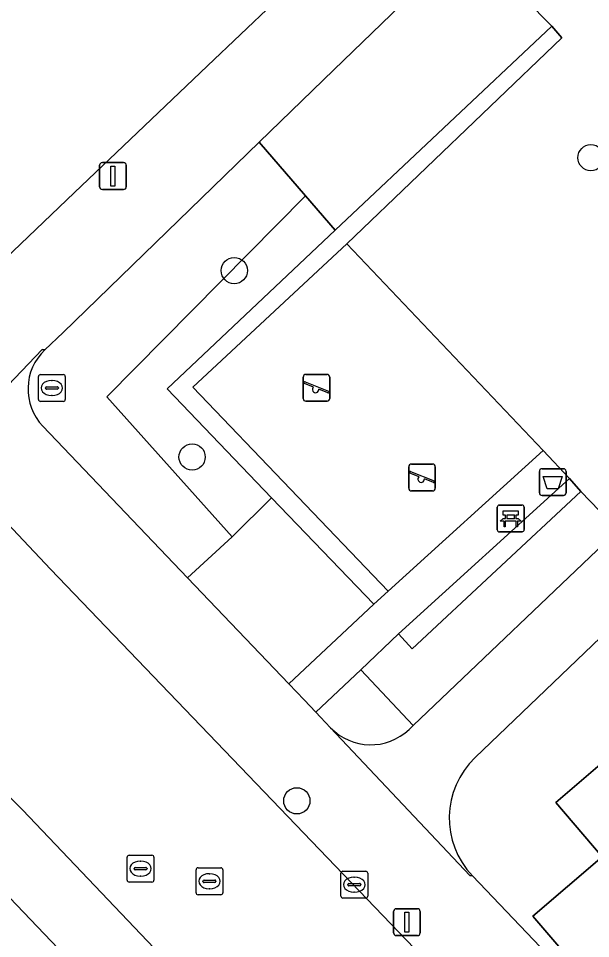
# Model space of a CAD drawing. Extents: x 159352 to 160617, y 385888 to 387323.
# Drawn here: x 160008.41 to 160029.73, y 386467.47 to 386501.76 of the extents above; entities that cross this region are included whole.
import ezdxf

# ---------------------------------------------------------------- set-up
doc = ezdxf.new("R2010")
doc.units = 0
for name, color, linetype in [('IMGEO_Afvalbak', 7, 'Continuous'), ('IMGEO_Bank', 7, 'Continuous'), ('IMGEO_Boom', 7, 'Continuous'), ('IMGEO_Erf', 7, 'Continuous'), ('IMGEO_Groenvoorziening', 7, 'Continuous'), ('IMGEO_Haag', 7, 'Continuous'), ('IMGEO_Kolk', 7, 'Continuous'), ('IMGEO_Lichtmast', 7, 'Continuous'), ('IMGEO_Pand', 7, 'Continuous'), ('IMGEO_Rijbaan_lokaal_open', 7, 'Continuous'), ('IMGEO_Rioolput', 7, 'Continuous'), ('IMGEO_Speelvoorziening', 7, 'Continuous'), ('IMGEO_Terreindeel_zand', 7, 'Continuous'), ('IMGEO_Voetpad_halfverhard', 7, 'Continuous'), ('IMGEO_Voetpad_open', 7, 'Continuous')]:
    doc.layers.add(name, color=color, linetype=linetype)

msp = doc.modelspace()

# ---------------------------------------------------------------- linework, layer by layer
at = {"layer": 'IMGEO_Afvalbak'}
for p, q in [((160027.825, 386484.084), (160027.825, 386484.884)), ((160027.825, 386484.884), (160027.825, 386484.084)), ((160027.925, 386484.984), (160028.715, 386484.984)), ((160028.715, 386484.984), (160027.925, 386484.984)), ((160028.815, 386484.884), (160028.815, 386484.084)), ((160028.815, 386484.084), (160028.815, 386484.884)), ((160028.715, 386483.984), (160027.925, 386483.984)), ((160027.925, 386483.984), (160028.715, 386483.984))]:
    msp.add_line(p, q, dxfattribs=at)
msp.add_lwpolyline([(160027.968, 386484.698), (160028.672, 386484.698), (160028.523, 386484.228), (160028.117, 386484.228), (160027.968, 386484.698)], dxfattribs=at)
for centre, start, end in [((160027.925, 386484.884), 90, 180), ((160027.925, 386484.884), 90, 180), ((160028.715, 386484.884), 0, 90), ((160028.715, 386484.884), 360, 90), ((160027.925, 386484.084), 180, 270), ((160027.925, 386484.084), 180, 270), ((160028.715, 386484.084), 270, 0), ((160028.715, 386484.084), 270, 0)]:
    msp.add_arc(centre, 0.1, start, end, dxfattribs=at)
at = {"layer": 'IMGEO_Bank'}
for p, q in [((160026.254, 386482.705), (160026.254, 386483.546)), ((160026.254, 386483.546), (160026.254, 386482.705)), ((160026.329, 386483.63), (160027.17, 386483.63)), ((160027.17, 386483.63), (160026.329, 386483.63)), ((160027.254, 386483.555), (160027.254, 386482.714)), ((160027.254, 386482.714), (160027.254, 386483.555)), ((160026.563, 386483.136), (160026.563, 386483.242)), ((160026.607, 386483.242), (160026.607, 386483.136)), ((160026.895, 386483.248), (160026.613, 386483.248)), ((160026.613, 386483.13), (160026.895, 386483.13)), ((160026.901, 386483.136), (160026.901, 386483.242)), ((160026.945, 386483.242), (160026.945, 386483.136)), ((160026.951, 386483.028), (160026.558, 386483.028)), ((160027.179, 386482.63), (160026.338, 386482.63)), ((160026.338, 386482.63), (160027.179, 386482.63))]:
    msp.add_line(p, q, dxfattribs=at)
for points in [[(160026.557, 386483.248), (160026.471, 386483.248), (160026.471, 386483.409), (160027.034, 386483.409), (160027.034, 386483.248), (160026.951, 386483.248)], [(160026.501, 386483.028), (160026.359, 386483.028), (160026.471, 386483.13), (160026.557, 386483.13)], [(160026.951, 386483.13), (160027.034, 386483.13), (160027.146, 386483.028), (160027.007, 386483.028)], [(160026.551, 386483.021), (160026.551, 386482.814), (160026.508, 386482.814), (160026.508, 386483.021)], [(160027.001, 386483.021), (160027.001, 386482.814), (160026.957, 386482.814), (160026.957, 386483.021)]]:
    msp.add_lwpolyline(points, dxfattribs=at)
for centre, radius, start, end in [((160026.332, 386483.552), 0.0779, 92.4484, 184.2845), ((160026.332, 386483.552), 0.0779, 92.4484, 184.2845), ((160027.176, 386483.552), 0.0779, 2.4484, 94.2845), ((160027.176, 386483.552), 0.0779, 2.4484, 94.2845), ((160026.556, 386483.241), 0.00671, 2.8957, 87.1043), ((160026.556, 386483.137), 0.00671, 272.8957, 357.1043), ((160026.613, 386483.241), 0.00671, 92.8957, 177.1043), ((160026.613, 386483.137), 0.00671, 182.8957, 267.1043), ((160026.895, 386483.241), 0.00671, 2.8957, 87.1043), ((160026.895, 386483.137), 0.00671, 272.8957, 357.1043), ((160026.952, 386483.241), 0.00671, 92.8957, 177.1043), ((160026.952, 386483.137), 0.00671, 182.8957, 267.1043), ((160026.332, 386482.708), 0.0779, 182.4484, 274.2845), ((160026.332, 386482.708), 0.0779, 182.4484, 274.2845), ((160026.501, 386483.021), 0.00671, 2.8957, 87.1043), ((160026.558, 386483.021), 0.00671, 92.8957, 177.1043), ((160026.95, 386483.021), 0.00671, 2.8957, 87.1043), ((160027.007, 386483.021), 0.00671, 92.8957, 177.1043), ((160027.176, 386482.708), 0.0779, 272.4484, 4.2845), ((160027.176, 386482.708), 0.0779, 272.4484, 4.2845)]:
    msp.add_arc(centre, radius, start, end, dxfattribs=at)
at = {"layer": 'IMGEO_Boom'}
for centre in [(160029.744, 386496.572), (160016.454, 386492.365), (160014.883, 386485.419), (160018.784, 386472.607)]:
    msp.add_circle(centre, 0.489, dxfattribs=at)
at = {"layer": 'IMGEO_Erf'}
for points in [[(160044.084, 386492.088), (160025.427, 386474.216)], [(160053.771, 386478.075), (160048.025, 386473.154), (160042.279, 386468.233), (160040.093, 386470.785), (160034.465, 386465.964), (160034.9, 386465.456), (160035.611, 386464.626), (160033.046, 386462.429), (160034.021, 386461.289), (160033.777, 386461.08), (160027.584, 386468.311), (160030.166, 386470.522), (160028.435, 386472.542), (160030.35, 386474.182), (160030.753, 386473.712), (160034.693, 386477.087), (160040.439, 386482.008), (160046.185, 386486.93), (160051.93, 386491.851)], [(160062.705, 386411.774), (160000, 386477.455)], [(160025.326, 386469.813), (160039.476, 386454.971), (160041.971, 386457.123), (160039.636, 386459.831), (160045.297, 386464.712), (160047.331, 386466.466), (160049.665, 386463.758), (160053.358, 386466.935)]]:
    msp.add_lwpolyline(points, dxfattribs=at)
msp.add_arc((160027.586, 386471.964), 3.12, 133.7926, 223.5793, dxfattribs=at)
at = {"layer": 'IMGEO_Groenvoorziening'}
for points in [[(160026.84, 386505.979), (160026.677, 386506.148), (160025.145, 386504.665), (160025.291, 386504.514), (160028.281, 386501.477), (160028.663, 386501.036), (160020.645, 386493.366), (160027.959, 386485.658), (160028.946, 386484.618), (160029.366, 386484.13), (160030.759, 386482.699), (160040.137, 386491.644), (160040.317, 386491.842)], [(160028.281, 386501.477), (160025.291, 386504.514), (160025.145, 386504.665), (160020.169, 386499.845), (160017.386, 386497.148), (160019.11, 386495.147), (160020.214, 386493.866)], [(160020.645, 386493.366), (160028.663, 386501.036), (160028.281, 386501.477), (160020.214, 386493.866), (160013.949, 386487.955), (160017.844, 386483.9), (160021.65, 386479.939), (160022.186, 386480.414), (160014.91, 386488.015)], [(160020.214, 386493.866), (160019.11, 386495.147), (160011.71, 386487.661), (160016.374, 386482.448), (160017.844, 386483.9), (160013.949, 386487.955)], [(160029.366, 386484.13), (160028.946, 386484.618), (160022.576, 386478.832), (160023.084, 386478.271)], [(160030.759, 386482.699), (160029.366, 386484.13), (160023.084, 386478.271), (160022.576, 386478.832), (160021.168, 386477.491), (160023.118, 386475.41)], [(160021.65, 386479.939), (160017.844, 386483.9), (160016.374, 386482.448), (160014.709, 386480.919), (160018.487, 386476.961)]]:
    msp.add_lwpolyline(points, close=True, dxfattribs=at)
for points in [[(160019.11, 386495.147), (160017.386, 386497.148), (160017.382, 386497.144), (160010.072, 386490.061), (160009.395, 386489.417)], [(160009.321, 386486.566), (160014.709, 386480.919), (160016.374, 386482.448), (160011.71, 386487.661), (160019.11, 386495.147)], [(160021.168, 386477.491), (160019.49, 386475.909), (160019.669, 386475.722), (160020.042, 386475.331)], [(160022.971, 386475.27), (160023.118, 386475.41), (160021.168, 386477.491)]]:
    msp.add_lwpolyline(points, dxfattribs=at)
for centre, radius, start, end in [((160010.788, 386487.954), 2.02, 133.6131, 223.4132), ((160021.537, 386476.769), 2.074, 223.8816, 313.7322)]:
    msp.add_arc(centre, radius, start, end, dxfattribs=at)
at = {"layer": 'IMGEO_Haag'}
for points in [[(160020.645, 386493.366), (160028.663, 386501.036), (160028.281, 386501.477), (160020.214, 386493.866), (160013.949, 386487.955), (160017.844, 386483.9), (160021.65, 386479.939), (160022.186, 386480.414), (160014.91, 386488.015)], [(160028.946, 386484.618), (160022.576, 386478.832), (160023.084, 386478.271), (160029.366, 386484.13)]]:
    msp.add_lwpolyline(points, close=True, dxfattribs=at)
at = {"layer": 'IMGEO_Kolk'}
for p, q in [((160020.426, 386469.057), (160020.426, 386469.909)), ((160020.501, 386469.983), (160021.353, 386469.983)), ((160020.914, 386469.763), (160020.939, 386469.763)), ((160021.427, 386469.909), (160021.427, 386469.057)), ((160020.685, 386469.477), (160020.685, 386469.489)), ((160021.123, 386469.44), (160020.725, 386469.44)), ((160020.728, 386469.526), (160021.126, 386469.526)), ((160021.169, 386469.489), (160021.169, 386469.477)), ((160021.353, 386468.983), (160020.501, 386468.983)), ((160020.937, 386469.203), (160020.912, 386469.203))]:
    msp.add_line(p, q, dxfattribs=at)
for points in [[(160020.426, 386469.057), (160020.426, 386469.909)], [(160020.501, 386469.983), (160021.353, 386469.983)], [(160021.427, 386469.909), (160021.427, 386469.057)], [(160021.353, 386468.983), (160020.501, 386468.983)]]:
    msp.add_lwpolyline(points, dxfattribs=at)
for centre, radius, start, end in [((160020.503, 386469.907), 0.0765, 91.552, 178.448), ((160020.503, 386469.907), 0.0765, 91.552, 178.448), ((160021.351, 386469.907), 0.0765, 1.552, 88.448), ((160021.351, 386469.907), 0.0765, 1.552, 88.448), ((160020.725, 386469.486), 0.0403, 85.8775, 175.7526), ((160020.722, 386469.476), 0.0366, 178.938, 274.7102), ((160021.126, 386469.483), 0.043, 264.8664, 352.4533), ((160021.13, 386469.488), 0.0386, 1.7309, 96.639), ((160020.503, 386469.059), 0.0765, 181.552, 268.448), ((160020.503, 386469.059), 0.0765, 181.552, 268.448), ((160021.351, 386469.059), 0.0765, 271.552, 358.448), ((160021.351, 386469.059), 0.0765, 271.552, 358.448)]:
    msp.add_arc(centre, radius, start, end, dxfattribs=at)
for centre, major_axis, ratio, start_param, end_param in [((160020.913, 386469.483), (-0.387, 0.002), 0.722429, 4.712389, 7.853982), ((160020.938, 386469.483), (-0.39, 0.002), 0.717154, 1.570796, 4.712389)]:
    msp.add_ellipse(centre, major_axis=major_axis, ratio=ratio, start_param=start_param, end_param=end_param, dxfattribs=at)
at = {"layer": 'IMGEO_Lichtmast'}
for p, q in [((160011.438, 386495.487), (160011.438, 386496.287)), ((160011.438, 386496.287), (160011.438, 386495.487)), ((160011.538, 386496.387), (160012.328, 386496.387)), ((160012.328, 386496.387), (160011.538, 386496.387)), ((160012.428, 386496.287), (160012.428, 386495.487)), ((160012.428, 386495.487), (160012.428, 386496.287)), ((160012.328, 386495.387), (160011.538, 386495.387)), ((160011.538, 386495.387), (160012.328, 386495.387)), ((160022.389, 386467.687), (160022.389, 386468.487)), ((160022.389, 386468.487), (160022.389, 386467.687)), ((160022.489, 386468.587), (160023.279, 386468.587)), ((160023.279, 386468.587), (160022.489, 386468.587)), ((160023.379, 386468.487), (160023.379, 386467.687)), ((160023.379, 386467.687), (160023.379, 386468.487)), ((160023.279, 386467.587), (160022.489, 386467.587)), ((160022.489, 386467.587), (160023.279, 386467.587))]:
    msp.add_line(p, q, dxfattribs=at)
for points in [[(160011.858, 386496.262), (160012.008, 386496.262), (160012.008, 386495.512), (160011.858, 386495.512), (160011.858, 386496.262)], [(160022.809, 386468.462), (160022.959, 386468.462), (160022.959, 386467.712), (160022.809, 386467.712), (160022.809, 386468.462)]]:
    msp.add_lwpolyline(points, dxfattribs=at)
for centre, start, end in [((160011.538, 386496.287), 90, 180), ((160011.538, 386496.287), 90, 180), ((160012.328, 386496.287), 0, 90), ((160012.328, 386496.287), 360, 90), ((160011.538, 386495.487), 180, 270), ((160011.538, 386495.487), 180, 270), ((160012.328, 386495.487), 270, 0), ((160012.328, 386495.487), 270, 0), ((160022.489, 386468.487), 90, 180), ((160022.489, 386468.487), 90, 180), ((160023.279, 386468.487), 0, 90), ((160023.279, 386468.487), 360, 90), ((160022.489, 386467.687), 180, 270), ((160022.489, 386467.687), 180, 270), ((160023.279, 386467.687), 270, 0), ((160023.279, 386467.687), 270, 0)]:
    msp.add_arc(centre, 0.1, start, end, dxfattribs=at)
at = {"layer": 'IMGEO_Pand'}
msp.add_lwpolyline([(160034.693, 386477.087), (160030.753, 386473.712), (160030.35, 386474.182), (160028.435, 386472.542), (160030.166, 386470.522), (160027.584, 386468.311), (160033.777, 386461.08), (160034.021, 386461.289), (160033.046, 386462.429), (160035.611, 386464.626), (160034.9, 386465.456), (160034.465, 386465.964), (160040.093, 386470.785)], close=True, dxfattribs=at)
at = {"layer": 'IMGEO_Rijbaan_lokaal_open'}
for points in [[(160013.996, 386508.186), (160005.619, 386500), (160004.411, 386498.82), (160002.761, 386497.252), (160007.428, 386492.331), (160007.635, 386492.538), (160010.491, 386495.26), (160015.452, 386500), (160019.142, 386503.515)], [(160053.676, 386435.154), (160040.522, 386448.973), (160035.066, 386454.705), (160034.378, 386455.424), (160009.601, 386481.243), (160007.388, 386483.587), (160002.328, 386478.752), (160002.196, 386478.595), (160008.562, 386472.269), (160023.271, 386456.824), (160044.724, 386434.375), (160061.731, 386416.584), (160068.108, 386409.914), (160077.575, 386400.01), (160083.59, 386393.835), (160084.427, 386392.954), (160084.785, 386392.581)]]:
    msp.add_lwpolyline(points, dxfattribs=at)
at = {"layer": 'IMGEO_Rioolput'}
for p, q in [((160009.157, 386487.564), (160009.157, 386488.416)), ((160009.232, 386488.49), (160010.084, 386488.49)), ((160009.645, 386488.27), (160009.67, 386488.27)), ((160010.158, 386488.416), (160010.158, 386487.564)), ((160009.416, 386487.984), (160009.416, 386487.996)), ((160009.854, 386487.947), (160009.456, 386487.947)), ((160009.459, 386488.033), (160009.857, 386488.033)), ((160009.9, 386487.996), (160009.9, 386487.984)), ((160010.084, 386487.49), (160009.232, 386487.49)), ((160009.668, 386487.71), (160009.643, 386487.71)), ((160012.46, 386469.656), (160012.46, 386470.508)), ((160012.535, 386470.582), (160013.387, 386470.582)), ((160012.948, 386470.362), (160012.973, 386470.362)), ((160013.461, 386470.508), (160013.461, 386469.656)), ((160012.719, 386470.076), (160012.719, 386470.088)), ((160013.157, 386470.039), (160012.759, 386470.039)), ((160012.762, 386470.125), (160013.16, 386470.125)), ((160013.203, 386470.088), (160013.203, 386470.076)), ((160015.028, 386469.185), (160015.028, 386470.037)), ((160015.103, 386470.111), (160015.955, 386470.111)), ((160016.029, 386470.037), (160016.029, 386469.185)), ((160012.971, 386469.802), (160012.946, 386469.802)), ((160015.516, 386469.891), (160015.541, 386469.891)), ((160013.387, 386469.582), (160012.535, 386469.582)), ((160015.287, 386469.605), (160015.287, 386469.617)), ((160015.725, 386469.568), (160015.327, 386469.568)), ((160015.33, 386469.654), (160015.728, 386469.654)), ((160015.539, 386469.331), (160015.514, 386469.331)), ((160015.771, 386469.617), (160015.771, 386469.605)), ((160015.955, 386469.111), (160015.103, 386469.111))]:
    msp.add_line(p, q, dxfattribs=at)
for points in [[(160009.157, 386487.564), (160009.157, 386488.416)], [(160009.232, 386488.49), (160010.084, 386488.49)], [(160010.158, 386488.416), (160010.158, 386487.564)], [(160010.084, 386487.49), (160009.232, 386487.49)], [(160012.46, 386469.656), (160012.46, 386470.508)], [(160012.535, 386470.582), (160013.387, 386470.582)], [(160013.461, 386470.508), (160013.461, 386469.656)], [(160015.028, 386469.185), (160015.028, 386470.037)], [(160015.103, 386470.111), (160015.955, 386470.111)], [(160016.029, 386470.037), (160016.029, 386469.185)], [(160013.387, 386469.582), (160012.535, 386469.582)], [(160015.955, 386469.111), (160015.103, 386469.111)]]:
    msp.add_lwpolyline(points, dxfattribs=at)
for centre, radius, start, end in [((160009.234, 386488.414), 0.0765, 91.552, 178.448), ((160009.234, 386488.414), 0.0765, 91.552, 178.448), ((160010.082, 386488.414), 0.0765, 1.552, 88.448), ((160010.082, 386488.414), 0.0765, 1.552, 88.448), ((160009.456, 386487.993), 0.0403, 85.8775, 175.7526), ((160009.453, 386487.983), 0.0366, 178.938, 274.7102), ((160009.857, 386487.99), 0.043, 264.8664, 352.4533), ((160009.861, 386487.995), 0.0386, 1.7309, 96.639), ((160009.234, 386487.566), 0.0765, 181.552, 268.448), ((160009.234, 386487.566), 0.0765, 181.552, 268.448), ((160010.082, 386487.566), 0.0765, 271.552, 358.448), ((160010.082, 386487.566), 0.0765, 271.552, 358.448), ((160012.537, 386470.506), 0.0765, 91.552, 178.448), ((160012.537, 386470.506), 0.0765, 91.552, 178.448), ((160013.385, 386470.506), 0.0765, 1.552, 88.448), ((160013.385, 386470.506), 0.0765, 1.552, 88.448), ((160012.759, 386470.085), 0.0403, 85.8775, 175.7526), ((160012.756, 386470.075), 0.0366, 178.938, 274.7102), ((160013.16, 386470.082), 0.043, 264.8664, 352.4533), ((160013.164, 386470.087), 0.0386, 1.7309, 96.639), ((160015.105, 386470.035), 0.0765, 91.552, 178.448), ((160015.105, 386470.035), 0.0765, 91.552, 178.448), ((160015.953, 386470.035), 0.0765, 1.552, 88.448), ((160015.953, 386470.035), 0.0765, 1.552, 88.448), ((160012.537, 386469.658), 0.0765, 181.552, 268.448), ((160012.537, 386469.658), 0.0765, 181.552, 268.448), ((160013.385, 386469.658), 0.0765, 271.552, 358.448), ((160013.385, 386469.658), 0.0765, 271.552, 358.448), ((160015.327, 386469.614), 0.0403, 85.8775, 175.7526), ((160015.324, 386469.604), 0.0366, 178.938, 274.7102), ((160015.728, 386469.611), 0.043, 264.8664, 352.4533), ((160015.732, 386469.616), 0.0386, 1.7309, 96.639), ((160015.105, 386469.187), 0.0765, 181.552, 268.448), ((160015.105, 386469.187), 0.0765, 181.552, 268.448), ((160015.953, 386469.187), 0.0765, 271.552, 358.448), ((160015.953, 386469.187), 0.0765, 271.552, 358.448)]:
    msp.add_arc(centre, radius, start, end, dxfattribs=at)
for centre, major_axis, ratio, start_param, end_param in [((160009.644, 386487.99), (-0.387, 0.002), 0.722429, 4.712389, 7.853982), ((160009.669, 386487.99), (-0.39, 0.002), 0.717154, 1.570796, 4.712389), ((160012.947, 386470.082), (-0.387, 0.002), 0.722429, 4.712389, 7.853982), ((160012.972, 386470.082), (-0.39, 0.002), 0.717154, 1.570796, 4.712389), ((160015.515, 386469.611), (-0.387, 0.002), 0.722429, 4.712389, 7.853982), ((160015.54, 386469.611), (-0.39, 0.002), 0.717154, 1.570796, 4.712389)]:
    msp.add_ellipse(centre, major_axis=major_axis, ratio=ratio, start_param=start_param, end_param=end_param, dxfattribs=at)
at = {"layer": 'IMGEO_Speelvoorziening'}
for p, q in [((160019.022, 386487.598), (160019.022, 386488.398)), ((160019.022, 386488.398), (160019.022, 386487.598)), ((160019.091, 386488.223), (160019.967, 386487.87)), ((160019.122, 386488.498), (160019.912, 386488.498)), ((160019.912, 386488.498), (160019.122, 386488.498)), ((160020.012, 386488.398), (160020.012, 386487.598)), ((160020.012, 386487.598), (160020.012, 386488.398)), ((160019.405, 386488.026), (160019.066, 386488.163)), ((160019.943, 386487.81), (160019.603, 386487.947)), ((160019.912, 386487.498), (160019.122, 386487.498)), ((160019.122, 386487.498), (160019.912, 386487.498)), ((160023.055, 386485.156), (160023.845, 386485.156)), ((160023.845, 386485.156), (160023.055, 386485.156)), ((160022.955, 386484.256), (160022.955, 386485.056)), ((160022.955, 386485.056), (160022.955, 386484.256)), ((160023.338, 386484.684), (160022.999, 386484.821)), ((160023.024, 386484.881), (160023.9, 386484.528)), ((160023.945, 386485.056), (160023.945, 386484.256)), ((160023.945, 386484.256), (160023.945, 386485.056)), ((160023.876, 386484.468), (160023.536, 386484.605)), ((160023.845, 386484.156), (160023.055, 386484.156)), ((160023.055, 386484.156), (160023.845, 386484.156))]:
    msp.add_line(p, q, dxfattribs=at)
for centre, radius, start, end in [((160019.122, 386488.398), 0.1, 90, 180), ((160019.122, 386488.398), 0.1, 90, 180), ((160019.079, 386488.193), 0.0327, 68.078, 248.078), ((160019.912, 386488.398), 0.1, 0, 90), ((160019.912, 386488.398), 0.1, 360, 90), ((160019.484, 386487.936), 0.12, 130.9928, 5.1632), ((160019.955, 386487.84), 0.0327, 248.078, 68.078), ((160019.122, 386487.598), 0.1, 180, 270), ((160019.122, 386487.598), 0.1, 180, 270), ((160019.912, 386487.598), 0.1, 270, 0), ((160019.912, 386487.598), 0.1, 270, 0), ((160023.055, 386485.056), 0.1, 90, 180), ((160023.055, 386485.056), 0.1, 90, 180), ((160023.845, 386485.056), 0.1, 0, 90), ((160023.845, 386485.056), 0.1, 360, 90), ((160023.012, 386484.851), 0.0327, 68.078, 248.078), ((160023.417, 386484.594), 0.12, 130.9928, 5.1632), ((160023.888, 386484.498), 0.0327, 248.078, 68.078), ((160023.055, 386484.256), 0.1, 180, 270), ((160023.055, 386484.256), 0.1, 180, 270), ((160023.845, 386484.256), 0.1, 270, 0), ((160023.845, 386484.256), 0.1, 270, 0)]:
    msp.add_arc(centre, radius, start, end, dxfattribs=at)
at = {"layer": 'IMGEO_Terreindeel_zand'}
msp.add_lwpolyline([(160020.645, 386493.366), (160014.91, 386488.015), (160022.186, 386480.414), (160027.959, 386485.658)], close=True, dxfattribs=at)
at = {"layer": 'IMGEO_Voetpad_halfverhard'}
msp.add_lwpolyline([(160028.946, 386484.618), (160027.959, 386485.658), (160022.186, 386480.414), (160021.65, 386479.939), (160018.487, 386476.961), (160019.056, 386476.365), (160019.49, 386475.909), (160021.168, 386477.491), (160022.576, 386478.832)], close=True, dxfattribs=at)
at = {"layer": 'IMGEO_Voetpad_open'}
for points in [[(160005.963, 386485.953), (160009.29, 386489.428), (160009.395, 386489.417), (160010.072, 386490.061), (160017.382, 386497.144), (160017.386, 386497.148), (160020.169, 386499.845), (160025.145, 386504.665), (160026.677, 386506.148), (160027.12, 386506.577), (160027.469, 386506.933), (160027.84, 386507.253)], [(160019.142, 386503.515), (160015.452, 386500), (160010.491, 386495.26), (160007.635, 386492.538), (160007.428, 386492.331)], [(160025.427, 386474.216), (160044.084, 386492.088)], [(160040.317, 386491.842), (160040.137, 386491.644), (160030.759, 386482.699), (160023.118, 386475.41), (160022.971, 386475.27)], [(160009.395, 386489.417), (160009.29, 386489.428), (160005.963, 386485.953)], [(160055.653, 386438.003), (160040.529, 386453.866), (160039.476, 386454.971), (160025.326, 386469.813), (160025.227, 386469.821), (160020.041, 386475.325), (160020.042, 386475.331), (160019.669, 386475.722), (160019.49, 386475.909), (160019.056, 386476.365), (160018.487, 386476.961), (160014.709, 386480.919), (160009.321, 386486.566)], [(160007.23, 386483.76), (160007.388, 386483.587), (160009.601, 386481.243), (160034.378, 386455.424), (160034.737, 386455.771), (160040.881, 386449.32), (160040.522, 386448.973), (160053.676, 386435.154)], [(160068.108, 386409.914), (160067.733, 386409.558), (160061.369, 386416.24), (160061.731, 386416.584), (160044.724, 386434.375), (160023.271, 386456.824), (160008.562, 386472.269), (160002.196, 386478.595)], [(160000, 386477.455), (160062.705, 386411.774), (160063.784, 386410.644), (160082.931, 386390.588)], [(160020.042, 386475.331), (160020.041, 386475.325), (160025.227, 386469.821), (160025.326, 386469.813)]]:
    msp.add_lwpolyline(points, dxfattribs=at)
for centre, radius, start, end in [((160010.788, 386487.954), 2.02, 133.6131, 223.4132), ((160021.537, 386476.769), 2.074, 223.8816, 313.7322), ((160027.586, 386471.964), 3.12, 133.7926, 223.5793)]:
    msp.add_arc(centre, radius, start, end, dxfattribs=at)

doc.saveas('drawing.dxf')
